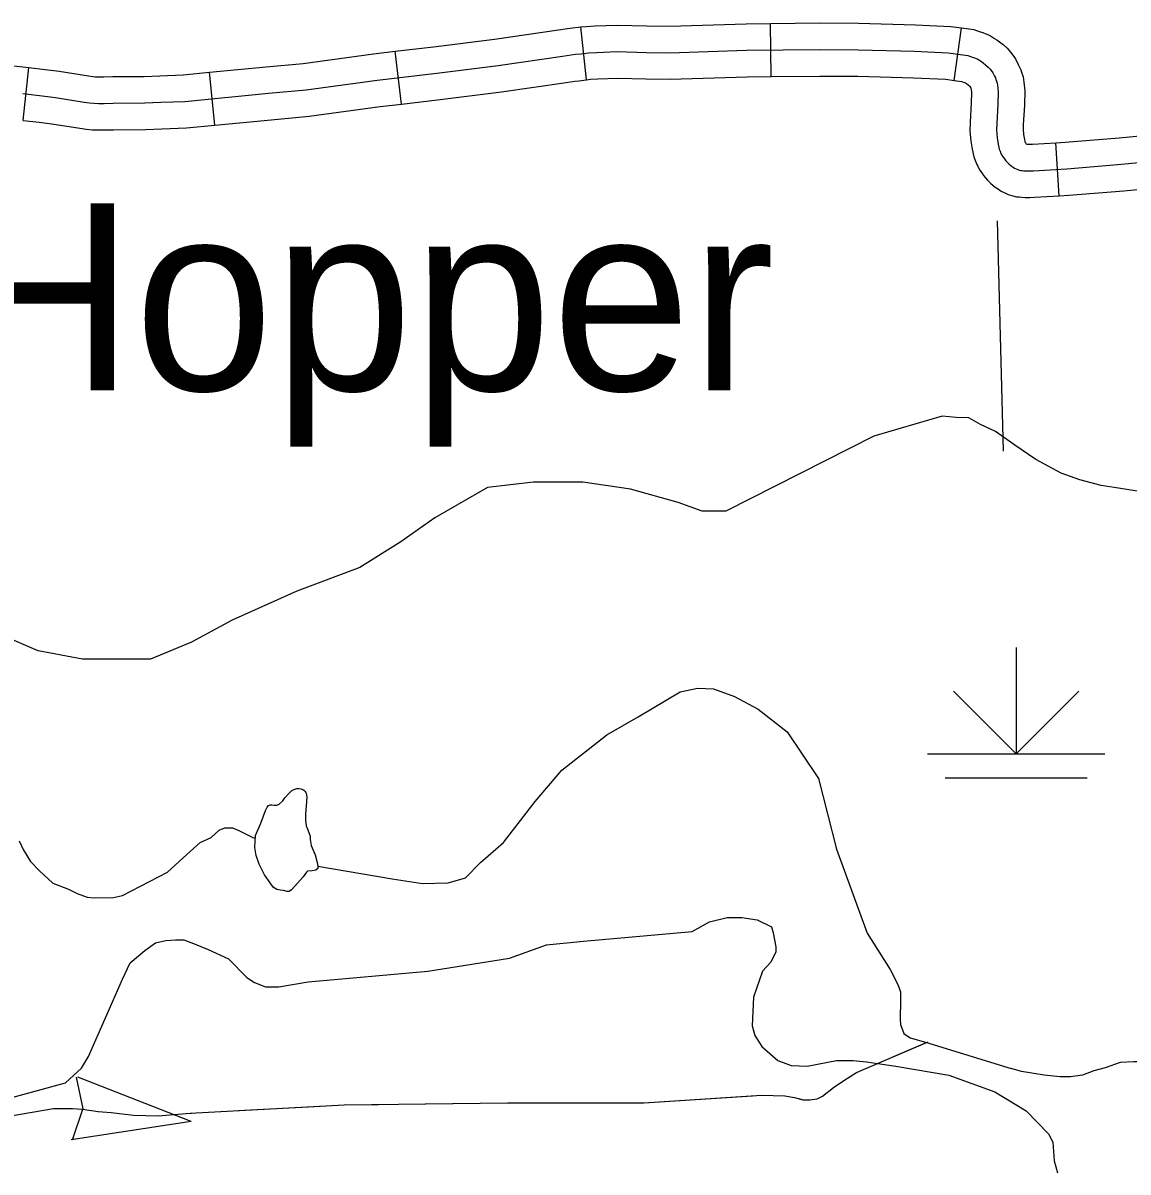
# Model space of a CAD drawing. Extents: x 1084508 to 1142749, y 1057638 to 1093403.
# Drawn here: x 1115465 to 1116443, y 1070069 to 1071087 of the extents above; entities that cross this region are included whole.
import ezdxf

# ---------------------------------------------------------------- set-up
doc = ezdxf.new("R2010")
doc.units = 0
for name, color, linetype in [('Level 25', 7, 'Continuous'), ('Level 32', 7, 'Continuous'), ('Level 35', 7, 'Continuous'), ('Level 4', 7, 'Continuous'), ('Level 43', 7, 'Continuous'), ('Level 44', 7, 'Continuous'), ('Level 47', 7, 'Continuous')]:
    doc.layers.add(name, color=color, linetype=linetype)

msp = doc.modelspace()

# ---------------------------------------------------------------- linework, layer by layer
at = {"layer": 'Level 32'}
for p, q in [((1115963.7, 1071036.8), (1115958.7, 1071083.6)), ((1116127.1, 1071039.6), (1116126.6, 1071086.6)), ((1116289.2, 1071036.2), (1116295.6, 1071082.8)), ((1115799.7, 1071015.3), (1115794.1, 1071062)), ((1115464.6, 1071000.8), (1115469.9, 1071047.6)), ((1115634.5, 1070996.5), (1115629.9, 1071043.4)), ((1116382.1, 1070934), (1116379.3, 1070981))]:
    msp.add_line(p, q, dxfattribs=at)
for points in [[(1115794.1, 1071062), (1115828.2, 1071066.1), (1115882.1, 1071072.8), (1115938.9, 1071081), (1115946.7, 1071082.1), (1115951.1, 1071082.7), (1115956.2, 1071083.3), (1115958.7, 1071083.6)], [(1115958.7, 1071083.6), (1115963.4, 1071084.1), (1115971.4, 1071084.6), (1115990.8, 1071085.3), (1116017.1, 1071084.6), (1116037.3, 1071084.3), (1116104.9, 1071086.4), (1116126.6, 1071086.6)], [(1116126.6, 1071086.6), (1116170.2, 1071087.1), (1116204.6, 1071087), (1116254.9, 1071085.6), (1116286.2, 1071084.1), (1116295.6, 1071082.8)], [(1116295.6, 1071082.8), (1116306.6, 1071081.3), (1116311.4, 1071079.7), (1116314.6, 1071078.6), (1116317.2, 1071077.6), (1116319.6, 1071076.5), (1116322.4, 1071075.1), (1116325.1, 1071073.5), (1116327.1, 1071072.1), (1116329.3, 1071070.5), (1116332.5, 1071067.9), (1116336.1, 1071064.7), (1116339.4, 1071061), (1116343.5, 1071055.3), (1116346, 1071050.4), (1116347.2, 1071048), (1116348.2, 1071045.6), (1116348.9, 1071043.5), (1116350.4, 1071039.4), (1116351, 1071034.7), (1116351.8, 1071027), (1116351.4, 1071014.3), (1116350.4, 1070997), (1116350.3, 1070993), (1116350.7, 1070988.3), (1116351.4, 1070984), (1116351.8, 1070982.1), (1116352.1, 1070981.4), (1116352.2, 1070981.2), (1116352.8, 1070980.5), (1116353.1, 1070980.1), (1116353.6, 1070979.6), (1116355.4, 1070979.6), (1116358.5, 1070979.7), (1116379.3, 1070981)], [(1115464.4, 1071024.6), (1115481.6, 1071022.6), (1115493.4, 1071021.2), (1115518.7, 1071017.1), (1115523.6, 1071016.3), (1115527.2, 1071016), (1115531.4, 1071015.9), (1115536.4, 1071015.9), (1115544.5, 1071016), (1115572.6, 1071016.3), (1115586.7, 1071016.9), (1115608, 1071017.6), (1115682.1, 1071024.8), (1115715.3, 1071027.9), (1115778.1, 1071036.4), (1115831, 1071042.7), (1115885.3, 1071049.4), (1115942.3, 1071057.7), (1115950, 1071058.8), (1115954, 1071059.4), (1115958.8, 1071059.9), (1115965.4, 1071060.6), (1115972.5, 1071061.1), (1115990.9, 1071061.7), (1116016.7, 1071061.1), (1116037.5, 1071060.8), (1116105.4, 1071062.9), (1116170.3, 1071063.6), (1116204.2, 1071063.4), (1116254, 1071062), (1116284, 1071060.6), (1116301.3, 1071058.3), (1116303.8, 1071057.4), (1116306.5, 1071056.5), (1116308, 1071056), (1116309.5, 1071055.2), (1116311.1, 1071054.5), (1116312.2, 1071053.8), (1116313.6, 1071052.8), (1116315, 1071051.8), (1116317.1, 1071050.1), (1116319.4, 1071048), (1116321.1, 1071046.2), (1116323.4, 1071043), (1116325, 1071039.9), (1116325.7, 1071038.4)], [(1115629.9, 1071043.4), (1115679.8, 1071048.3), (1115712.6, 1071051.3), (1115775.1, 1071059.8), (1115794.1, 1071062)], [(1115301.8, 1071054.4), (1115315.7, 1071054.4), (1115354.7, 1071054.1), (1115375, 1071054), (1115426, 1071052.4), (1115434.3, 1071051.8), (1115443.9, 1071050.7), (1115453.8, 1071049.5), (1115467.1, 1071047.9), (1115469.9, 1071047.6)], [(1115469.9, 1071047.6), (1115484.3, 1071046), (1115496.6, 1071044.5), (1115522.5, 1071040.4), (1115526.5, 1071039.7), (1115528.5, 1071039.5), (1115531.8, 1071039.4), (1115536.2, 1071039.4), (1115544.2, 1071039.6), (1115572, 1071039.8), (1115585.9, 1071040.4), (1115606.4, 1071041.1), (1115629.9, 1071043.4)], [(1115799.7, 1071015.3), (1115833.9, 1071019.4), (1115888.4, 1071026.1), (1115945.7, 1071034.4), (1115953.3, 1071035.5), (1115957, 1071036), (1115961.4, 1071036.5), (1115963.7, 1071036.8)], [(1115963.7, 1071036.8), (1115967.3, 1071037.2), (1115973.6, 1071037.5), (1115991.1, 1071038.2), (1116016.2, 1071037.5), (1116037.7, 1071037.2), (1116105.9, 1071039.3), (1116127.1, 1071039.6)], [(1116127.1, 1071039.6), (1116170.3, 1071040), (1116203.9, 1071039.9), (1116253.1, 1071038.5), (1116281.9, 1071037.2), (1116289.2, 1071036.2)], [(1116289.2, 1071036.2), (1116296, 1071035.2), (1116296.3, 1071035.1), (1116298.4, 1071034.4), (1116298.8, 1071034.3), (1116299.4, 1071034), (1116299.6, 1071033.9), (1116300.1, 1071033.5), (1116300.6, 1071033.2), (1116301.7, 1071032.3), (1116302.7, 1071031.4), (1116303.2, 1071030.7), (1116303.9, 1071029.4), (1116304.2, 1071028.8), (1116304.2, 1071028.6), (1116304.3, 1071028.3), (1116304.6, 1071025.4), (1116304.4, 1071016.3), (1116303.4, 1070999.2), (1116303.1, 1070991.6), (1116304, 1070982.5), (1116305.1, 1070975.3), (1116306.6, 1070968.5), (1116308, 1070964.7), (1116309.3, 1070961.8), (1116310.1, 1070960.2), (1116311.6, 1070957.1), (1116313.6, 1070954.2), (1116315.2, 1070952.1), (1116317.1, 1070949.8), (1116318.9, 1070947.8), (1116321.7, 1070944.9), (1116325.5, 1070941.7), (1116328.4, 1070939.8), (1116331, 1070938.1), (1116334.2, 1070936.5), (1116337.1, 1070935.2), (1116341.1, 1070933.9), (1116344.5, 1070933.2), (1116346.7, 1070933), (1116349.1, 1070932.7), (1116352.1, 1070932.6), (1116356.1, 1070932.6), (1116360.5, 1070932.7), (1116382.1, 1070934)], [(1116325.7, 1071038.4), (1116326.2, 1071037.1), (1116326.8, 1071035.6), (1116327.4, 1071033.7), (1116327.6, 1071032.1), (1116328.2, 1071026.2), (1116327.9, 1071015.3), (1116326.9, 1070998.1), (1116326.7, 1070992.3), (1116327.4, 1070985.4), (1116328.2, 1070979.7), (1116329.2, 1070975.2), (1116329.9, 1070973.6), (1116330.7, 1070971.6), (1116331.3, 1070970.4), (1116332, 1070969), (1116332.5, 1070968.1), (1116333.7, 1070966.7), (1116334.9, 1070965.1), (1116336, 1070964), (1116337.7, 1070962.2), (1116339.6, 1070960.6), (1116341.4, 1070959.4), (1116342.8, 1070958.5), (1116344.2, 1070957.8), (1116345.5, 1070957.2), (1116346.9, 1070956.8), (1116348.3, 1070956.5), (1116349.4, 1070956.3), (1116350.9, 1070956.2), (1116352.8, 1070956.1), (1116355.8, 1070956.1), (1116359.5, 1070956.2), (1116389.1, 1070958), (1116437.4, 1070961.9), (1116474.4, 1070965.5)], [(1115634.5, 1070996.5), (1115684.3, 1071001.4), (1115718, 1071004.5), (1115781, 1071013.1), (1115799.7, 1071015.3)], [(1115464.6, 1071000.8), (1115478.9, 1070999.2), (1115490.1, 1070997.9), (1115514.8, 1070993.9), (1115520.7, 1070992.9), (1115525.9, 1070992.5), (1115531, 1070992.3), (1115536.6, 1070992.3), (1115544.8, 1070992.5), (1115573.2, 1070992.8), (1115587.6, 1070993.3), (1115609.5, 1070994.1), (1115634.5, 1070996.5)], [(1116379.3, 1070981), (1116387.4, 1070981.5), (1116435.4, 1070985.4), (1116472.4, 1070989), (1116509.9, 1070991.9), (1116544.5, 1070994)], [(1116382.1, 1070934), (1116390.7, 1070934.5), (1116439.5, 1070938.5), (1116476.5, 1070942), (1116513.2, 1070945), (1116547.4, 1070947)]]:
    msp.add_lwpolyline(points, dxfattribs=at)
at = {"layer": 'Level 35'}
for points in [[(1115725.7, 1070340.2), (1115791.4, 1070328.8), (1115818.4, 1070324.6), (1115841.2, 1070325.4), (1115856.4, 1070329.7), (1115869.9, 1070343.2), (1115890.2, 1070360.9), (1115918.1, 1070397.3), (1115941.8, 1070425.2), (1115981.5, 1070456.5), (1116009.4, 1070472.5), (1116046.5, 1070494.5), (1116061.8, 1070497.9), (1116076.1, 1070497.1), (1116094.7, 1070490.3), (1116115.8, 1070479.3), (1116141.2, 1070459), (1116169.1, 1070417.6), (1116185.1, 1070355), (1116212.2, 1070280.6), (1116232.7, 1070248.5), (1116239.2, 1070235.1), (1116241.7, 1070228.6), (1116241.7, 1070221.7), (1116241.7, 1070215.6), (1116241.3, 1070210), (1116241.3, 1070204.4), (1116241.7, 1070199.7), (1116244.8, 1070191.9), (1116250.4, 1070188), (1116263.8, 1070184.1), (1116339.8, 1070160.8)], [(1115461.2, 1070362.4), (1115464.7, 1070354.9), (1115471.2, 1070344.1), (1115479.2, 1070336), (1115491.1, 1070324.9), (1115504.8, 1070319.6), (1115512.6, 1070315.8), (1115521.3, 1070312.6), (1115527.5, 1070312), (1115544.7, 1070312.3), (1115552.8, 1070314.2), (1115592.6, 1070334.9), (1115609.6, 1070350.3), (1115621.5, 1070361.1), (1115631.1, 1070365.6), (1115638.4, 1070372.1), (1115643.3, 1070374), (1115650, 1070374), (1115655.7, 1070371.8), (1115667, 1070366.2), (1115670.2, 1070364.7)], [(1116615.6, 1070078.4), (1116608.1, 1070095.1), (1116604.4, 1070098.8), (1116595.4, 1070104.7), (1116580.6, 1070112.6), (1116570.6, 1070118.9), (1116551, 1070130.1), (1116537.2, 1070138.5), (1116513.9, 1070151.8), (1116502.3, 1070157.6), (1116479, 1070162.9), (1116464.7, 1070166.6), (1116448.3, 1070166.6), (1116436.2, 1070166.1), (1116422.9, 1070161.3), (1116412.9, 1070158.7), (1116402.8, 1070155), (1116392.2, 1070153.4), (1116383.2, 1070153.4), (1116368.9, 1070155), (1116348.8, 1070158.1), (1116339.8, 1070160.8)]]:
    msp.add_lwpolyline(points, dxfattribs=at)
msp.add_lwpolyline([(1115715.9, 1070401.3), (1115714.9, 1070386.1), (1115714.9, 1070380.8), (1115715.5, 1070375.7), (1115716.8, 1070372.2), (1115718.9, 1070366.7), (1115718.9, 1070363.7), (1115719.8, 1070358.4), (1115723.3, 1070350), (1115725, 1070343.2), (1115725.7, 1070340.2), (1115725.7, 1070338.1), (1115723.8, 1070336.4), (1115720.8, 1070336), (1115716.6, 1070335.6), (1115715.7, 1070334.7), (1115712.6, 1070330.7), (1115705.2, 1070322.3), (1115702.4, 1070319.1), (1115700.3, 1070317.6), (1115698.4, 1070317.6), (1115695.2, 1070318.5), (1115692.3, 1070318.9), (1115689.3, 1070319.3), (1115686, 1070321.4), (1115683.6, 1070325.2), (1115678.6, 1070332.4), (1115673.7, 1070341.9), (1115671, 1070349.5), (1115669.9, 1070356.7), (1115670.5, 1070367.1), (1115675.2, 1070378.3), (1115679.2, 1070389.5), (1115680.9, 1070392.4), (1115682.1, 1070393.7), (1115683.6, 1070394.3), (1115685.1, 1070394.3), (1115687, 1070394.1), (1115689.3, 1070394.1), (1115691.4, 1070395), (1115694.8, 1070397.9), (1115696.5, 1070400.7), (1115700.1, 1070404.5), (1115702.4, 1070406.8), (1115704.5, 1070408.1), (1115707.1, 1070408.9), (1115708.8, 1070408.9), (1115710.7, 1070408.5), (1115712.4, 1070408.1), (1115714.3, 1070406.8), (1115715.5, 1070404.7)], close=True, dxfattribs=at)
at = {"layer": 'Level 4'}
msp.add_lwpolyline([(1116327.4, 1070911.8), (1116332.5, 1070707.8)], dxfattribs=at)
at = {"layer": 'Level 43'}
for p, q in [((1115511.8, 1070153.2), (1115517.6, 1070125.1)), ((1115613.6, 1070114), (1115513.1, 1070153)), ((1115508.5, 1070097.5), (1115517.5, 1070124.7)), ((1115613.6, 1070114), (1115507.1, 1070097.5))]:
    msp.add_line(p, q, dxfattribs=at)
for points in [[(1115441.4, 1070116.9), (1115491.7, 1070125.5), (1115508.3, 1070125.5), (1115517.4, 1070124.9), (1115531.3, 1070122.8), (1115542.6, 1070121.7), (1115562.4, 1070119.6), (1115584.3, 1070119), (1115612.7, 1070121.2), (1115749.1, 1070128.7), (1115893.6, 1070130.3), (1116014.5, 1070130.3), (1116118.6, 1070137.3), (1116139.2, 1070136.7), (1116147.7, 1070135.1), (1116155.3, 1070133.1), (1116161.4, 1070133.1), (1116167.9, 1070134), (1116172.6, 1070136.4), (1116182.5, 1070144.1), (1116191.5, 1070150.1), (1116202.8, 1070157.3), (1116266.1, 1070184.4)], [(1116151.7, 1070134.1), (1116155.3, 1070133.1), (1116161.4, 1070133.1), (1116167.9, 1070134), (1116172.6, 1070136.4), (1116182.5, 1070144.1), (1116191.5, 1070150.1), (1116202.8, 1070157.3), (1116263.3, 1070183.2)], [(1115986.4, 1070130.3), (1116014.5, 1070130.3), (1116110.5, 1070136.7)], [(1115489.9, 1070125.2), (1115491.7, 1070125.5), (1115508.3, 1070125.5), (1115517.4, 1070124.9), (1115531.3, 1070122.8), (1115542.6, 1070121.7), (1115562.4, 1070119.6), (1115584.3, 1070119), (1115612.7, 1070121.2), (1115613.8, 1070121.2)], [(1115655.1, 1070123.5), (1115717.2, 1070126.9)], [(1115717.2, 1070126.9), (1115749.1, 1070128.7), (1115779.3, 1070129)], [(1115820.7, 1070129.5), (1115893.6, 1070130.3), (1115945, 1070130.3)]]:
    msp.add_lwpolyline(points, dxfattribs=at)
at = {"layer": 'Level 44'}
for p, q in [((1116344.1, 1070533.8), (1116344.1, 1070439.7)), ((1116344.1, 1070439.7), (1116288.7, 1070495.1)), ((1116344.1, 1070439.7), (1116399.6, 1070495.1)), ((1116265.7, 1070439.7), (1116422.6, 1070439.7)), ((1116281.4, 1070418.3), (1116406.9, 1070418.3))]:
    msp.add_line(p, q, dxfattribs=at)
at = {"layer": 'Level 47'}
for points in [[(1116453.3, 1070672), (1116430.8, 1070675.7), (1116419.3, 1070677.3), (1116400.5, 1070682.3), (1116384.1, 1070688.4), (1116361.5, 1070700.3), (1116343.1, 1070713), (1116325.9, 1070725.3), (1116312.7, 1070731.5), (1116302.1, 1070737.2), (1116291, 1070737.6), (1116278.7, 1070738.9), (1116218.2, 1070721)], [(1116218.2, 1070721), (1116087.1, 1070654.6), (1116066, 1070654.6), (1116044.8, 1070662.2), (1116002.6, 1070674.2), (1115960.4, 1070680.2), (1115916.7, 1070680.2), (1115876, 1070675.7), (1115829.3, 1070648.6), (1115799.1, 1070627.5), (1115762.9, 1070604.8), (1115707.1, 1070583.7), (1115649.9, 1070558.1), (1115613.7, 1070538.5), (1115577.5, 1070523.4), (1115517.2, 1070523.4), (1115478, 1070530.9), (1115446.3, 1070544.5), (1115410.2, 1070564.1), (1115380, 1070588.2), (1115357.4, 1070616.9), (1115313.7, 1070647.1)], [(1115691.1, 1070233.3), (1115717, 1070237.6), (1115823.2, 1070246.9), (1115895.5, 1070258.6), (1115928.2, 1070270.4), (1115960.9, 1070273.5), (1116057.2, 1070282.1), (1116072.7, 1070290.8), (1116088.1, 1070294.5), (1116101.1, 1070294.5), (1116114.7, 1070292.6), (1116127.6, 1070286.4), (1116128.9, 1070280.9), (1116131.3, 1070268.5), (1116131.3, 1070264.2), (1116127, 1070254.9), (1116119.6, 1070246.9), (1116111.6, 1070224), (1116110.3, 1070198.7), (1116112.8, 1070190.1), (1116119, 1070180.2), (1116133.2, 1070167.8), (1116144.9, 1070163.5), (1116159.1, 1070162.9), (1116185.1, 1070167.8), (1116199.9, 1070167.8), (1116211.6, 1070166.6), (1116237.5, 1070162.9), (1116284.5, 1070154.9), (1116325.2, 1070140), (1116353, 1070123.3), (1116372.8, 1070103), (1116376.5, 1070095.5), (1116377.7, 1070078.9), (1116380.8, 1070068.4)], [(1115436.1, 1070130.1), (1115502.1, 1070148.1), (1115516.3, 1070161), (1115522.5, 1070171.5), (1115552.8, 1070240.1), (1115559.6, 1070254.3), (1115572.5, 1070265.4), (1115581.8, 1070272.2), (1115591, 1070274.1), (1115599.7, 1070274.7), (1115607.1, 1070274.7), (1115615.7, 1070271.6), (1115628.7, 1070266.1), (1115646.6, 1070258), (1115662.7, 1070241.3), (1115669.5, 1070237), (1115679.3, 1070233.3), (1115691.1, 1070233.3)]]:
    msp.add_lwpolyline(points, dxfattribs=at)

# ---------------------------------------------------------------- texts
at = {"layer": 'Level 25'}
msp.add_text('Hopper', height=165.73, dxfattribs=at).set_placement((1115403.1, 1070761.6))

doc.saveas('drawing.dxf')
